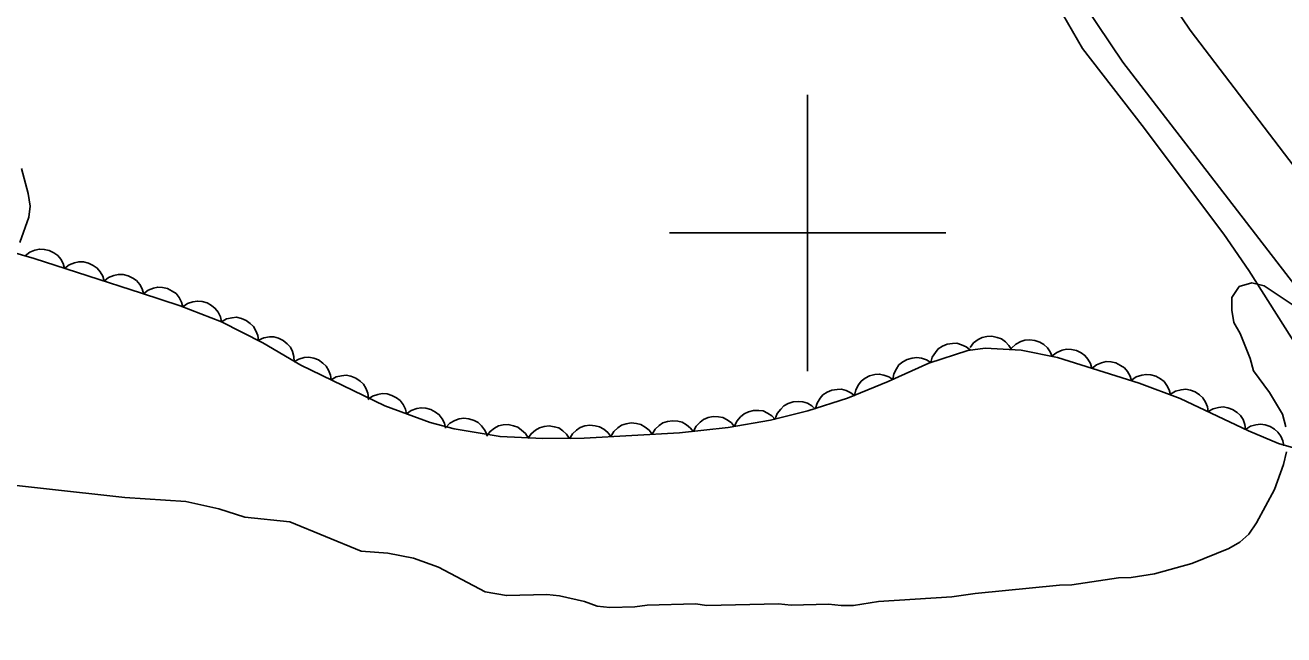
# Model space of a CAD drawing. Extents: x 336540 to 340074, y 5572036 to 5573747.
# Drawn here: x 338143.3 to 338234.5, y 5573370.9 to 5573415 of the extents above; entities that cross this region are included whole.
import ezdxf

# ---------------------------------------------------------------- set-up
doc = ezdxf.new("R2010")
doc.units = 0
for name, color, linetype in [('Niveau 2', 7, 'Continuous'), ('Niveau 21', 7, 'Continuous'), ('Niveau 4', 7, 'Continuous'), ('Niveau 44', 7, 'Continuous'), ('Niveau 61', 7, 'Continuous')]:
    doc.layers.add(name, color=color, linetype=linetype)

msp = doc.modelspace()

# ---------------------------------------------------------------- linework, layer by layer
at = {"layer": 'Niveau 2'}
for points in [[(338143.07, 5573404.66), (338143.56, 5573402.85), (338143.69, 5573401.95), (338143.59, 5573401.15), (338142.95, 5573399.32)], [(338235.37, 5573394.63), (338233.07, 5573396.17), (338232.16, 5573396.38), (338231.26, 5573396.13), (338230.71, 5573395.32), (338230.73, 5573394.41), (338230.86, 5573393.51), (338231.33, 5573392.72), (338232.05, 5573390.92), (338232.29, 5573390.01), (338233.45, 5573388.45), (338234.39, 5573386.88), (338234.64, 5573385.97)], [(338234.67, 5573384.16), (338234.46, 5573383.24), (338233.82, 5573381.41), (338232.51, 5573379), (338231.96, 5573378.19), (338231.3, 5573377.61), (338230.51, 5573377.14), (338227.82, 5573376.05), (338225.12, 5573375.32), (338223.43, 5573375.05), (338222.52, 5573375.03), (338219.14, 5573374.51), (338218.23, 5573374.49), (338212.13, 5573373.9), (338210.44, 5573373.64), (338205.13, 5573373.3), (338203.32, 5573373.03), (338202.42, 5573373.01), (338201.51, 5573373.11), (338198.8, 5573373.05), (338197.89, 5573373.14), (338192.69, 5573373.03), (338191.89, 5573373.13), (338188.38, 5573373.05), (338187.48, 5573372.92), (338185.67, 5573372.88), (338184.76, 5573372.98), (338183.85, 5573373.3), (338182.03, 5573373.71), (338181.12, 5573373.81), (338178.18, 5573373.74), (338176.65, 5573374), (338173.26, 5573375.79), (338171.45, 5573376.45), (338169.59, 5573376.8), (338167.66, 5573376.96), (338162.5, 5573379.08), (338159.25, 5573379.42), (338157.36, 5573380.01), (338154.96, 5573380.56), (338150.55, 5573380.84), (338138.96, 5573382.12)]]:
    msp.add_lwpolyline(points, dxfattribs=at)
at = {"layer": 'Niveau 21'}
for points in [[(338222.82, 5573412.38), (338213.5, 5573426.25), (338210.5, 5573430.87), (338201.12, 5573446.24), (338190.35, 5573462.97), (338188.48, 5573466.16), (338186, 5573470.83), (338181.08, 5573480.65), (338179.67, 5573483.69), (338178.91, 5573485.56), (338177.11, 5573490.54), (338176.04, 5573493.77), (338169.24, 5573515.8), (338165.19, 5573525.42), (338158.04, 5573545.63), (338153.76, 5573557.28), (338150.21, 5573566.2), (338147.36, 5573572.52), (338139.63, 5573588.32), (338136.81, 5573593.51), (338134.25, 5573597.47), (338126.41, 5573608.67), (338118.6, 5573620.1), (338109.73, 5573633.42)], [(338185.39, 5573485.95), (338187.03, 5573481.9), (338187.94, 5573479.81), (338189.55, 5573476.45), (338191.51, 5573472.75), (338195.53, 5573465.83), (338205.03, 5573450.49), (338210.8, 5573440.11), (338213.66, 5573435.25), (338215.69, 5573432.18), (338223.42, 5573421.04), (338227.71, 5573414.68)], [(338227.71, 5573414.68), (338239.51, 5573399.22), (338242.83, 5573395), (338254.02, 5573381.48), (338266.8, 5573365.33), (338280.79, 5573348.7), (338289.44, 5573338.13), (338292.91, 5573333.62), (338294.79, 5573330.79), (338295.28, 5573329.9), (338296.29, 5573327.68), (338299.56, 5573319.01), (338300.39, 5573316.57), (338301.28, 5573313.38), (338302.46, 5573307.57), (338303.71, 5573299.67), (338304.86, 5573291), (338305.32, 5573286.05), (338305.5, 5573282.34)], [(338299.98, 5573285.76), (338299.82, 5573290.08), (338299.38, 5573295.64), (338298.57, 5573301.16), (338297.34, 5573306.78), (338295.86, 5573312.19), (338294.36, 5573317.05), (338292.52, 5573321.92), (338290.95, 5573325.2), (338288.56, 5573329.25), (338286.01, 5573333.12), (338284.29, 5573335.54), (338274.56, 5573348.31), (338256.72, 5573369.93), (338246.97, 5573381.47), (338242.29, 5573387.14), (338222.82, 5573412.38)]]:
    msp.add_lwpolyline(points, dxfattribs=at)
at = {"layer": 'Niveau 4'}
msp.add_lwpolyline([(338218.46, 5573415.86), (338219.91, 5573413.37), (338224.22, 5573407.79), (338230.14, 5573399.91), (338231.96, 5573397.27), (338241.04, 5573382.92)], dxfattribs=at)
at = {"layer": 'Niveau 44'}
for points in [[(338141.21, 5573398.94), (338143.99, 5573398.14), (338151.77, 5573395.65), (338154.57, 5573394.72), (338157.56, 5573393.57), (338160.55, 5573392.05), (338163.3, 5573390.42), (338169.37, 5573387.48), (338172.67, 5573386.28), (338174.41, 5573385.82), (338177.73, 5573385.25), (338180.82, 5573385.12), (338183.82, 5573385.15), (338190.72, 5573385.53), (338194.25, 5573385.92), (338197.3, 5573386.44), (338200.02, 5573387.11), (338202.88, 5573388.03), (338205.84, 5573389.24), (338208.77, 5573390.56), (338211.59, 5573391.48), (338212.86, 5573391.65), (338215.47, 5573391.51), (338218.1, 5573390.97), (338224.01, 5573389.12), (338226.98, 5573388.01), (338231.93, 5573385.68), (338234.11, 5573384.75), (338236.27, 5573384.12)], [(338143.34, 5573398.35), (338143.67, 5573398.61), (338144.04, 5573398.75), (338144.37, 5573398.83), (338144.72, 5573398.81), (338145.08, 5573398.73), (338145.42, 5573398.56), (338145.69, 5573398.38), (338145.91, 5573398.1), (338146.09, 5573397.78), (338146.19, 5573397.43)], [(338146.19, 5573397.43), (338146.52, 5573397.69), (338146.9, 5573397.84), (338147.22, 5573397.92), (338147.57, 5573397.9), (338147.93, 5573397.82), (338148.27, 5573397.64), (338148.55, 5573397.46), (338148.77, 5573397.19), (338148.95, 5573396.87), (338149.05, 5573396.52)], [(338149.05, 5573396.52), (338149.38, 5573396.78), (338149.76, 5573396.93), (338150.08, 5573397), (338150.43, 5573396.99), (338150.79, 5573396.9), (338151.13, 5573396.73), (338151.4, 5573396.55), (338151.63, 5573396.27), (338151.81, 5573395.95), (338151.91, 5573395.61)], [(338151.91, 5573395.6), (338152.24, 5573395.86), (338152.62, 5573396), (338152.94, 5573396.08), (338153.29, 5573396.05), (338153.65, 5573395.97), (338153.99, 5573395.79), (338154.26, 5573395.61), (338154.48, 5573395.33), (338154.66, 5573395), (338154.76, 5573394.66)], [(338154.75, 5573394.65), (338155.1, 5573394.89), (338155.48, 5573395.01), (338155.81, 5573395.07), (338156.16, 5573395.04), (338156.51, 5573394.93), (338156.84, 5573394.74), (338157.1, 5573394.54), (338157.31, 5573394.26), (338157.47, 5573393.92), (338157.55, 5573393.57)], [(338157.55, 5573393.57), (338157.92, 5573393.78), (338158.32, 5573393.86), (338158.65, 5573393.89), (338158.99, 5573393.81), (338159.33, 5573393.67), (338159.64, 5573393.45), (338159.88, 5573393.23), (338160.05, 5573392.92), (338160.18, 5573392.57), (338160.23, 5573392.21)], [(338160.24, 5573392.23), (338160.62, 5573392.41), (338161.02, 5573392.47), (338161.35, 5573392.48), (338161.69, 5573392.38), (338162.02, 5573392.22), (338162.31, 5573391.97), (338162.54, 5573391.74), (338162.69, 5573391.42), (338162.8, 5573391.06), (338162.82, 5573390.7)], [(338211.77, 5573391.71), (338212.02, 5573392.04), (338212.35, 5573392.28), (338212.64, 5573392.44), (338212.98, 5573392.51), (338213.35, 5573392.52), (338213.72, 5573392.44), (338214.03, 5573392.33), (338214.32, 5573392.12), (338214.57, 5573391.86), (338214.76, 5573391.55)], [(338208.91, 5573390.61), (338209.03, 5573391.01), (338209.25, 5573391.35), (338209.46, 5573391.6), (338209.76, 5573391.79), (338210.1, 5573391.94), (338210.48, 5573391.99), (338210.8, 5573392.01), (338211.14, 5573391.91), (338211.48, 5573391.76), (338211.77, 5573391.54)], [(338214.77, 5573391.65), (338215.07, 5573391.94), (338215.43, 5573392.13), (338215.74, 5573392.24), (338216.1, 5573392.26), (338216.46, 5573392.22), (338216.82, 5573392.08), (338217.11, 5573391.93), (338217.36, 5573391.68), (338217.57, 5573391.38), (338217.71, 5573391.05)], [(338217.72, 5573391.09), (338218.05, 5573391.35), (338218.43, 5573391.5), (338218.75, 5573391.58), (338219.1, 5573391.56), (338219.46, 5573391.48), (338219.8, 5573391.31), (338220.08, 5573391.13), (338220.3, 5573390.86), (338220.48, 5573390.54), (338220.59, 5573390.19)], [(338162.8, 5573390.66), (338163.16, 5573390.87), (338163.55, 5573390.97), (338163.88, 5573391), (338164.23, 5573390.93), (338164.57, 5573390.8), (338164.89, 5573390.58), (338165.13, 5573390.36), (338165.31, 5573390.06), (338165.45, 5573389.71), (338165.5, 5573389.36)], [(338206.17, 5573389.39), (338206.24, 5573389.8), (338206.43, 5573390.16), (338206.61, 5573390.44), (338206.89, 5573390.66), (338207.21, 5573390.84), (338207.58, 5573390.94), (338207.9, 5573390.98), (338208.25, 5573390.93), (338208.6, 5573390.81), (338208.91, 5573390.62)], [(338220.59, 5573390.19), (338220.91, 5573390.45), (338221.29, 5573390.6), (338221.61, 5573390.68), (338221.96, 5573390.67), (338222.32, 5573390.59), (338222.66, 5573390.41), (338222.94, 5573390.24), (338223.16, 5573389.96), (338223.35, 5573389.64), (338223.45, 5573389.3)], [(338165.5, 5573389.36), (338165.86, 5573389.57), (338166.25, 5573389.66), (338166.58, 5573389.69), (338166.93, 5573389.62), (338167.27, 5573389.49), (338167.59, 5573389.27), (338167.83, 5573389.05), (338168.01, 5573388.75), (338168.15, 5573388.4), (338168.2, 5573388.05)], [(338203.4, 5573388.24), (338203.49, 5573388.65), (338203.68, 5573389.01), (338203.88, 5573389.27), (338204.16, 5573389.49), (338204.49, 5573389.65), (338204.86, 5573389.74), (338205.19, 5573389.78), (338205.53, 5573389.71), (338205.88, 5573389.58), (338206.18, 5573389.38)], [(338223.46, 5573389.33), (338223.8, 5573389.57), (338224.19, 5573389.7), (338224.51, 5573389.76), (338224.86, 5573389.72), (338225.22, 5573389.63), (338225.55, 5573389.43), (338225.81, 5573389.24), (338226.02, 5573388.96), (338226.18, 5573388.63), (338226.27, 5573388.28)], [(338200.56, 5573387.28), (338200.68, 5573387.68), (338200.9, 5573388.03), (338201.11, 5573388.28), (338201.41, 5573388.46), (338201.75, 5573388.61), (338202.13, 5573388.66), (338202.46, 5573388.68), (338202.8, 5573388.58), (338203.13, 5573388.42), (338203.42, 5573388.2)], [(338226.29, 5573388.33), (338226.65, 5573388.55), (338227.05, 5573388.64), (338227.38, 5573388.68), (338227.72, 5573388.62), (338228.07, 5573388.49), (338228.38, 5573388.27), (338228.63, 5573388.06), (338228.81, 5573387.75), (338228.95, 5573387.41), (338229.01, 5573387.06)], [(338168.15, 5573387.93), (338168.48, 5573388.17), (338168.87, 5573388.3), (338169.19, 5573388.37), (338169.54, 5573388.34), (338169.9, 5573388.24), (338170.23, 5573388.05), (338170.5, 5573387.86), (338170.71, 5573387.58), (338170.88, 5573387.25), (338170.96, 5573386.9)], [(338197.66, 5573386.53), (338197.8, 5573386.92), (338198.05, 5573387.24), (338198.28, 5573387.48), (338198.59, 5573387.65), (338198.94, 5573387.77), (338199.32, 5573387.79), (338199.65, 5573387.78), (338199.98, 5573387.67), (338200.3, 5573387.49), (338200.57, 5573387.25)], [(338170.96, 5573386.9), (338171.3, 5573387.15), (338171.69, 5573387.28), (338172.01, 5573387.34), (338172.36, 5573387.31), (338172.72, 5573387.22), (338173.05, 5573387.03), (338173.32, 5573386.84), (338173.53, 5573386.55), (338173.7, 5573386.22), (338173.78, 5573385.87)], [(338194.71, 5573386), (338194.88, 5573386.38), (338195.15, 5573386.68), (338195.4, 5573386.9), (338195.72, 5573387.05), (338196.07, 5573387.14), (338196.46, 5573387.14), (338196.78, 5573387.11), (338197.1, 5573386.96), (338197.41, 5573386.76), (338197.66, 5573386.5)], [(338229.01, 5573387.06), (338229.37, 5573387.27), (338229.76, 5573387.37), (338230.09, 5573387.4), (338230.44, 5573387.34), (338230.78, 5573387.21), (338231.1, 5573386.99), (338231.34, 5573386.78), (338231.53, 5573386.48), (338231.67, 5573386.13), (338231.72, 5573385.78)], [(338173.8, 5573385.92), (338174.09, 5573386.23), (338174.45, 5573386.42), (338174.76, 5573386.55), (338175.11, 5573386.58), (338175.47, 5573386.55), (338175.84, 5573386.42), (338176.13, 5573386.28), (338176.39, 5573386.04), (338176.61, 5573385.74), (338176.76, 5573385.42)], [(338176.75, 5573385.29), (338177, 5573385.63), (338177.32, 5573385.87), (338177.61, 5573386.03), (338177.96, 5573386.11), (338178.32, 5573386.12), (338178.7, 5573386.04), (338179.01, 5573385.94), (338179.29, 5573385.73), (338179.56, 5573385.47), (338179.75, 5573385.17)], [(338179.74, 5573385.11), (338179.97, 5573385.46), (338180.29, 5573385.72), (338180.57, 5573385.89), (338180.91, 5573385.98), (338181.28, 5573386.02), (338181.65, 5573385.96), (338181.97, 5573385.88), (338182.26, 5573385.68), (338182.54, 5573385.44), (338182.74, 5573385.14)], [(338182.75, 5573385.09), (338182.96, 5573385.45), (338183.26, 5573385.72), (338183.53, 5573385.91), (338183.87, 5573386.02), (338184.23, 5573386.07), (338184.61, 5573386.03), (338184.93, 5573385.96), (338185.24, 5573385.78), (338185.52, 5573385.54), (338185.74, 5573385.26)], [(338185.74, 5573385.26), (338185.96, 5573385.61), (338186.26, 5573385.89), (338186.53, 5573386.07), (338186.86, 5573386.18), (338187.23, 5573386.24), (338187.61, 5573386.19), (338187.93, 5573386.12), (338188.23, 5573385.94), (338188.52, 5573385.71), (338188.74, 5573385.42)], [(338188.74, 5573385.42), (338188.95, 5573385.78), (338189.25, 5573386.05), (338189.52, 5573386.24), (338189.86, 5573386.35), (338190.22, 5573386.4), (338190.61, 5573386.36), (338190.92, 5573386.29), (338191.23, 5573386.11), (338191.51, 5573385.87), (338191.73, 5573385.59)], [(338191.73, 5573385.64), (338191.92, 5573386.01), (338192.21, 5573386.3), (338192.47, 5573386.5), (338192.8, 5573386.63), (338193.16, 5573386.7), (338193.54, 5573386.68), (338193.86, 5573386.63), (338194.18, 5573386.47), (338194.48, 5573386.24), (338194.71, 5573385.97)], [(338231.72, 5573385.77), (338232.07, 5573386), (338232.46, 5573386.11), (338232.79, 5573386.16), (338233.14, 5573386.1), (338233.49, 5573385.99), (338233.81, 5573385.78), (338234.06, 5573385.58), (338234.26, 5573385.28), (338234.41, 5573384.95), (338234.48, 5573384.59)]]:
    msp.add_lwpolyline(points, dxfattribs=at)
at = {"layer": 'Niveau 61'}
for points in [[(338200, 5573390), (338200, 5573410)], [(338190, 5573400), (338210, 5573400)]]:
    msp.add_lwpolyline(points, dxfattribs=at)

doc.saveas('drawing.dxf')
